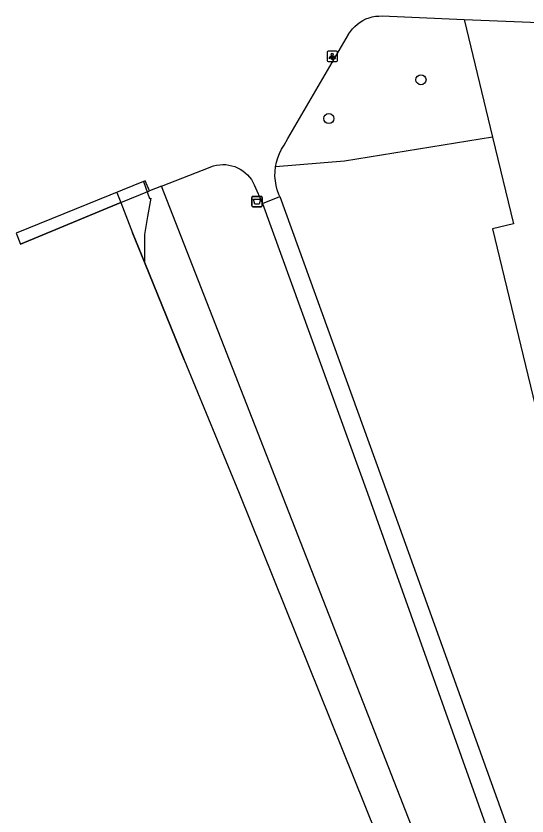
# Model space of a CAD drawing. Extents: x 158461 to 159795, y 387220 to 388672.
# Drawn here: x 159006.7 to 159056.1, y 388468.8 to 388546.2 of the extents above; entities that cross this region are included whole.
import ezdxf

# ---------------------------------------------------------------- set-up
doc = ezdxf.new("R2010")
doc.units = 0
for name, color, linetype in [('IMGEO_Afvalbak', 7, 'Continuous'), ('IMGEO_Boom', 7, 'Continuous'), ('IMGEO_Dek', 7, 'Continuous'), ('IMGEO_Fietspad_open', 7, 'Continuous'), ('IMGEO_Groenvoorziening', 7, 'Continuous'), ('IMGEO_Hek', 7, 'Continuous'), ('IMGEO_Lichtpunt', 7, 'Continuous'), ('IMGEO_Meer_plas_ven_vijver', 7, 'Continuous'), ('IMGEO_Voetpad_halfverhard', 7, 'Continuous'), ('IMGEO_Walbescherming', 7, 'Continuous')]:
    doc.layers.add(name, color=color, linetype=linetype)

msp = doc.modelspace()

# ---------------------------------------------------------------- linework, layer by layer
at = {"layer": 'IMGEO_Afvalbak'}
for p, q in [((159029.507, 388527.818), (159029.507, 388528.618)), ((159029.507, 388528.618), (159029.507, 388527.818)), ((159029.607, 388528.718), (159030.397, 388528.718)), ((159030.397, 388528.718), (159029.607, 388528.718)), ((159030.497, 388528.618), (159030.497, 388527.818)), ((159030.497, 388527.818), (159030.497, 388528.618)), ((159030.397, 388527.718), (159029.607, 388527.718)), ((159029.607, 388527.718), (159030.397, 388527.718))]:
    msp.add_line(p, q, dxfattribs=at)
msp.add_lwpolyline([(159029.65, 388528.432), (159030.354, 388528.432), (159030.205, 388527.962), (159029.799, 388527.962), (159029.65, 388528.432)], dxfattribs=at)
for centre, start, end in [((159029.607, 388528.618), 90, 180), ((159029.607, 388528.618), 90, 180), ((159030.397, 388528.618), 0, 90), ((159030.397, 388528.618), 360, 90), ((159029.607, 388527.818), 180, 270), ((159029.607, 388527.818), 180, 270), ((159030.397, 388527.818), 270, 0), ((159030.397, 388527.818), 270, 0)]:
    msp.add_arc(centre, 0.1, start, end, dxfattribs=at)
at = {"layer": 'IMGEO_Boom'}
for centre in [(159045.85, 388539.992), (159036.948, 388536.237)]:
    msp.add_circle(centre, 0.489, dxfattribs=at)
at = {"layer": 'IMGEO_Dek'}
msp.add_lwpolyline([(159007.144, 388524.1), (159007.144, 388524.1), (159016.841, 388528.109), (159019.599, 388529.249), (159019.207, 388530.214), (159019.207, 388530.214), (159006.711, 388525.15)], close=True, dxfattribs=at)
at = {"layer": 'IMGEO_Fietspad_open'}
for points in [[(159031.797, 388531.569), (159031.886, 388532.011), (159032.013, 388532.444), (159032.178, 388532.864), (159032.381, 388533.267), (159032.618, 388533.651), (159032.995, 388534.301), (159038.837, 388544.362), (159038.86, 388544.401), (159039.038, 388544.671), (159039.239, 388544.923), (159039.462, 388545.156), (159039.705, 388545.369), (159039.966, 388545.559), (159040.242, 388545.725), (159040.533, 388545.866), (159040.835, 388545.98), (159041.146, 388546.066), (159041.463, 388546.125), (159041.784, 388546.155), (159042.107, 388546.156), (159050.035, 388545.832)], [(159050.035, 388545.832), (159089.347, 388544.228)], [(159020.768, 388529.706), (159025.48, 388531.55), (159025.533, 388531.571), (159025.813, 388531.665), (159026.101, 388531.733), (159026.394, 388531.775), (159026.689, 388531.791), (159026.985, 388531.781), (159027.278, 388531.744), (159027.567, 388531.681), (159027.849, 388531.593), (159028.122, 388531.479), (159028.384, 388531.342), (159028.633, 388531.182), (159028.866, 388531.001), (159029.082, 388530.799), (159029.279, 388530.579), (159029.456, 388530.342), (159029.611, 388530.09), (159029.743, 388529.825), (159030.538, 388528.034)], [(159032.194, 388528.713), (159032.109, 388528.911), (159031.958, 388529.337), (159031.846, 388529.774), (159031.774, 388530.219), (159031.741, 388530.669), (159031.749, 388531.12), (159031.797, 388531.569)], [(159020.768, 388529.706), (159019.599, 388529.249), (159019.207, 388530.214), (159019.207, 388530.214)], [(159030.538, 388528.034), (159032.194, 388528.713)]]:
    msp.add_lwpolyline(points, dxfattribs=at)
at = {"layer": 'IMGEO_Groenvoorziening'}
for points in [[(159050.035, 388545.832), (159052.773, 388534.434)], [(159052.773, 388534.434), (159038.464, 388532.108), (159031.797, 388531.569)], [(159052.773, 388534.434), (159054.787, 388526.051), (159052.774, 388525.567), (159057.549, 388505.694)], [(159019.02, 388530.138), (159019.609, 388528.505), (159019.73, 388528.55), (159019.411, 388526.772), (159019.116, 388525.026), (159019.13, 388522.368)], [(159054.795, 388442.62), (159020.768, 388529.706)]]:
    msp.add_lwpolyline(points, dxfattribs=at)
at = {"layer": 'IMGEO_Hek'}
for points in [[(159016.841, 388528.109), (159019.599, 388529.249)], [(159016.841, 388528.109), (159007.144, 388524.1)], [(159007.144, 388524.1), (159007.144, 388524.1)]]:
    msp.add_lwpolyline(points, dxfattribs=at)
at = {"layer": 'IMGEO_Lichtpunt'}
for p, q in [((159036.773, 388542.649), (159036.773, 388541.842)), ((159036.773, 388542.649), (159036.773, 388541.842)), ((159037.675, 388542.744), (159036.867, 388542.744)), ((159037.675, 388542.744), (159036.867, 388542.744)), ((159037.769, 388541.842), (159037.769, 388542.649)), ((159037.769, 388541.842), (159037.769, 388542.649)), ((159036.867, 388541.748), (159037.675, 388541.748)), ((159036.867, 388541.748), (159037.675, 388541.748))]:
    msp.add_line(p, q, dxfattribs=at)
for points in [[(159037.147, 388542.313), (159037.186, 388542.285), (159036.998, 388542.023), (159036.96, 388542.05), (159037.147, 388542.313)], [(159037.359, 388542.285), (159037.397, 388542.312), (159037.584, 388542.05), (159037.545, 388542.022), (159037.359, 388542.285)], [(159037.249, 388542.265), (159037.296, 388542.265), (159037.296, 388541.943), (159037.249, 388541.943), (159037.249, 388542.265)]]:
    msp.add_lwpolyline(points, dxfattribs=at)
msp.add_circle((159037.272, 388542.447), 0.0994, dxfattribs=at)
for centre, start, end in [((159036.867, 388542.649), 90, 180), ((159036.867, 388542.649), 90, 180), ((159037.675, 388542.649), 0, 90), ((159037.675, 388542.649), 0, 90), ((159036.867, 388541.842), 180, 270), ((159036.867, 388541.842), 180, 270), ((159037.675, 388541.842), 270, 0), ((159037.675, 388541.842), 270, 360)]:
    msp.add_arc(centre, 0.0946, start, end, dxfattribs=at)
at = {"layer": 'IMGEO_Meer_plas_ven_vijver'}
for points in [[(159016.465, 388529.103), (159016.841, 388528.109), (159017.985, 388525.202), (159019.13, 388522.368)], [(159019.13, 388522.368), (159022.95, 388512.911), (159028.277, 388500), (159073.613, 388387.288), (159078.723, 388374.599), (159084.269, 388360.717), (159089.439, 388347.776), (159089.884, 388346.67), (159090.882, 388344.192), (159092.68, 388339.726), (159098.736, 388324.747), (159111.164, 388294.006), (159114.225, 388286.503)]]:
    msp.add_lwpolyline(points, dxfattribs=at)
at = {"layer": 'IMGEO_Voetpad_halfverhard'}
for points in [[(159032.194, 388528.713), (159042.577, 388500), (159054.678, 388466.305), (159066.972, 388447.888)], [(159030.538, 388528.034), (159040.675, 388500), (159053.075, 388465.176), (159078.811, 388426.011)]]:
    msp.add_lwpolyline(points, dxfattribs=at)
at = {"layer": 'IMGEO_Walbescherming'}
msp.add_lwpolyline([(159022.95, 388512.911), (159019.13, 388522.368), (159017.985, 388525.202)], dxfattribs=at)

doc.saveas('drawing.dxf')
